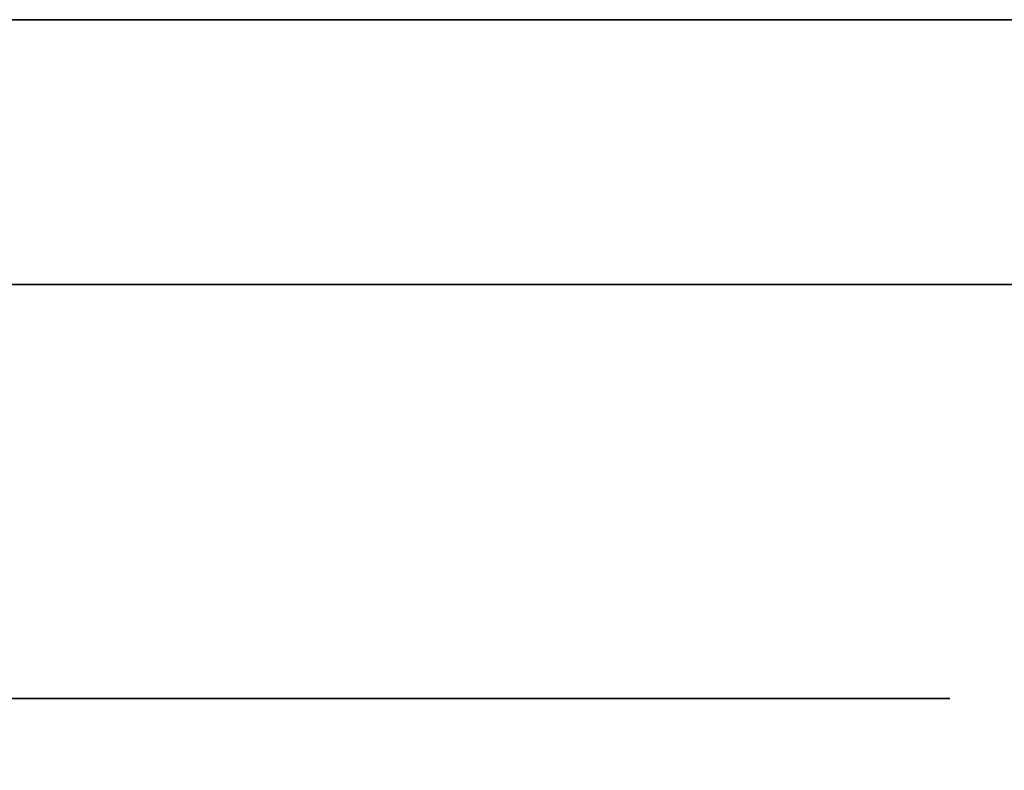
# Model space of a CAD drawing. Extents: x -1299 to -1246.9, y 2743.7 to 2747.9.
# Tile 192 of 1056: x -1292.9362 to -1292.9124, y 2744.8122 to 2744.8303. Entities that reach past the tile are written whole.
import ezdxf

# ---------------------------------------------------------------- set-up
doc = ezdxf.new("R2010")
doc.units = 0
doc.header["$LTSCALE"] = 150
doc.header["$MEASUREMENT"] = 0
doc.layers.add('3DFACE_BOLT', color=7, linetype='CONTINUOUS')
doc.layers.add('3DFACE_SHAPE', color=7, linetype='CONTINUOUS')

msp = doc.modelspace()

# ---------------------------------------------------------------- linework, layer by layer
at = {"layer": '3DFACE_BOLT', "color": 1}
for points, invisible_edges in [([(-1292.934727, 2744.823949, 0.135528), (-1292.935119, 2744.823949, 0.138), (-1292.934727, 2744.873949, 0.135528)], 14), ([(-1292.934727, 2744.873949, 0.135528), (-1292.935119, 2744.823949, 0.138), (-1292.935119, 2744.873949, 0.138)], 3), ([(-1292.935119, 2744.823949, 0.138), (-1292.934727, 2744.823949, 0.140472), (-1292.935119, 2744.873949, 0.138)], 14), ([(-1292.935119, 2744.873949, 0.138), (-1292.934727, 2744.823949, 0.140472), (-1292.934727, 2744.873949, 0.140472)], 3), ([(-1292.934727, 2744.823949, 0.065528), (-1292.935119, 2744.823949, 0.068), (-1292.934727, 2744.873949, 0.065528)], 14), ([(-1292.934727, 2744.873949, 0.065528), (-1292.935119, 2744.823949, 0.068), (-1292.935119, 2744.873949, 0.068)], 3), ([(-1292.935119, 2744.823949, 0.068), (-1292.934727, 2744.823949, 0.070472), (-1292.935119, 2744.873949, 0.068)], 14), ([(-1292.935119, 2744.873949, 0.068), (-1292.934727, 2744.823949, 0.070472), (-1292.934727, 2744.873949, 0.070472)], 3), ([(-1292.933591, 2744.823949, 0.133298), (-1292.934727, 2744.823949, 0.135528), (-1292.933591, 2744.873949, 0.133298)], 14), ([(-1292.933591, 2744.873949, 0.133298), (-1292.934727, 2744.823949, 0.135528), (-1292.934727, 2744.873949, 0.135528)], 3), ([(-1292.934727, 2744.823949, 0.140472), (-1292.933591, 2744.823949, 0.142702), (-1292.934727, 2744.873949, 0.140472)], 14), ([(-1292.934727, 2744.873949, 0.140472), (-1292.933591, 2744.823949, 0.142702), (-1292.933591, 2744.873949, 0.142702)], 3), ([(-1292.933591, 2744.823949, 0.063298), (-1292.934727, 2744.823949, 0.065528), (-1292.933591, 2744.873949, 0.063298)], 14), ([(-1292.933591, 2744.873949, 0.063298), (-1292.934727, 2744.823949, 0.065528), (-1292.934727, 2744.873949, 0.065528)], 3), ([(-1292.934727, 2744.823949, 0.070472), (-1292.933591, 2744.823949, 0.072702), (-1292.934727, 2744.873949, 0.070472)], 14), ([(-1292.934727, 2744.873949, 0.070472), (-1292.933591, 2744.823949, 0.072702), (-1292.933591, 2744.873949, 0.072702)], 3), ([(-1292.931821, 2744.823949, 0.131528), (-1292.933591, 2744.823949, 0.133298), (-1292.931821, 2744.873949, 0.131528)], 14), ([(-1292.931821, 2744.873949, 0.131528), (-1292.933591, 2744.823949, 0.133298), (-1292.933591, 2744.873949, 0.133298)], 3), ([(-1292.933591, 2744.823949, 0.142702), (-1292.931821, 2744.823949, 0.144472), (-1292.933591, 2744.873949, 0.142702)], 14), ([(-1292.933591, 2744.873949, 0.142702), (-1292.931821, 2744.823949, 0.144472), (-1292.931821, 2744.873949, 0.144472)], 3), ([(-1292.931821, 2744.823949, 0.061528), (-1292.933591, 2744.823949, 0.063298), (-1292.931821, 2744.873949, 0.061528)], 14), ([(-1292.931821, 2744.873949, 0.061528), (-1292.933591, 2744.823949, 0.063298), (-1292.933591, 2744.873949, 0.063298)], 3), ([(-1292.933591, 2744.823949, 0.072702), (-1292.931821, 2744.823949, 0.074472), (-1292.933591, 2744.873949, 0.072702)], 14), ([(-1292.933591, 2744.873949, 0.072702), (-1292.931821, 2744.823949, 0.074472), (-1292.931821, 2744.873949, 0.074472)], 3), ([(-1292.929591, 2744.823949, 0.130392), (-1292.931821, 2744.823949, 0.131528), (-1292.929591, 2744.873949, 0.130392)], 14), ([(-1292.929591, 2744.873949, 0.130392), (-1292.931821, 2744.823949, 0.131528), (-1292.931821, 2744.873949, 0.131528)], 3), ([(-1292.931821, 2744.823949, 0.144472), (-1292.929591, 2744.823949, 0.145608), (-1292.931821, 2744.873949, 0.144472)], 14), ([(-1292.931821, 2744.873949, 0.144472), (-1292.929591, 2744.823949, 0.145608), (-1292.929591, 2744.873949, 0.145608)], 3), ([(-1292.929591, 2744.823949, 0.060392), (-1292.931821, 2744.823949, 0.061528), (-1292.929591, 2744.873949, 0.060392)], 14), ([(-1292.929591, 2744.873949, 0.060392), (-1292.931821, 2744.823949, 0.061528), (-1292.931821, 2744.873949, 0.061528)], 3), ([(-1292.931821, 2744.823949, 0.074472), (-1292.929591, 2744.823949, 0.075608), (-1292.931821, 2744.873949, 0.074472)], 14), ([(-1292.931821, 2744.873949, 0.074472), (-1292.929591, 2744.823949, 0.075608), (-1292.929591, 2744.873949, 0.075608)], 3), ([(-1292.927119, 2744.823949, 0.13), (-1292.929591, 2744.823949, 0.130392), (-1292.927119, 2744.873949, 0.13)], 14), ([(-1292.927119, 2744.873949, 0.13), (-1292.929591, 2744.823949, 0.130392), (-1292.929591, 2744.873949, 0.130392)], 3), ([(-1292.929591, 2744.823949, 0.145608), (-1292.927119, 2744.823949, 0.146), (-1292.929591, 2744.873949, 0.145608)], 14), ([(-1292.929591, 2744.873949, 0.145608), (-1292.927119, 2744.823949, 0.146), (-1292.927119, 2744.873949, 0.146)], 3), ([(-1292.927119, 2744.823949, 0.06), (-1292.929591, 2744.823949, 0.060392), (-1292.927119, 2744.873949, 0.06)], 14), ([(-1292.927119, 2744.873949, 0.06), (-1292.929591, 2744.823949, 0.060392), (-1292.929591, 2744.873949, 0.060392)], 3), ([(-1292.929591, 2744.823949, 0.075608), (-1292.927119, 2744.823949, 0.076), (-1292.929591, 2744.873949, 0.075608)], 14), ([(-1292.929591, 2744.873949, 0.075608), (-1292.927119, 2744.823949, 0.076), (-1292.927119, 2744.873949, 0.076)], 3), ([(-1292.924647, 2744.823949, 0.130392), (-1292.927119, 2744.823949, 0.13), (-1292.924647, 2744.873949, 0.130392)], 14), ([(-1292.924647, 2744.873949, 0.130392), (-1292.927119, 2744.823949, 0.13), (-1292.927119, 2744.873949, 0.13)], 3), ([(-1292.927119, 2744.823949, 0.146), (-1292.924647, 2744.823949, 0.145608), (-1292.927119, 2744.873949, 0.146)], 14), ([(-1292.927119, 2744.873949, 0.146), (-1292.924647, 2744.823949, 0.145608), (-1292.924647, 2744.873949, 0.145608)], 3), ([(-1292.924647, 2744.823949, 0.060392), (-1292.927119, 2744.823949, 0.06), (-1292.924647, 2744.873949, 0.060392)], 14), ([(-1292.924647, 2744.873949, 0.060392), (-1292.927119, 2744.823949, 0.06), (-1292.927119, 2744.873949, 0.06)], 3), ([(-1292.927119, 2744.823949, 0.076), (-1292.924647, 2744.823949, 0.075608), (-1292.927119, 2744.873949, 0.076)], 14), ([(-1292.927119, 2744.873949, 0.076), (-1292.924647, 2744.823949, 0.075608), (-1292.924647, 2744.873949, 0.075608)], 3), ([(-1292.922416, 2744.823949, 0.131528), (-1292.924647, 2744.823949, 0.130392), (-1292.922416, 2744.873949, 0.131528)], 14), ([(-1292.922416, 2744.873949, 0.131528), (-1292.924647, 2744.823949, 0.130392), (-1292.924647, 2744.873949, 0.130392)], 3), ([(-1292.924647, 2744.823949, 0.145608), (-1292.922416, 2744.823949, 0.144472), (-1292.924647, 2744.873949, 0.145608)], 14), ([(-1292.924647, 2744.873949, 0.145608), (-1292.922416, 2744.823949, 0.144472), (-1292.922416, 2744.873949, 0.144472)], 3), ([(-1292.922416, 2744.823949, 0.061528), (-1292.924647, 2744.823949, 0.060392), (-1292.922416, 2744.873949, 0.061528)], 14), ([(-1292.922416, 2744.873949, 0.061528), (-1292.924647, 2744.823949, 0.060392), (-1292.924647, 2744.873949, 0.060392)], 3), ([(-1292.924647, 2744.823949, 0.075608), (-1292.922416, 2744.823949, 0.074472), (-1292.924647, 2744.873949, 0.075608)], 14), ([(-1292.924647, 2744.873949, 0.075608), (-1292.922416, 2744.823949, 0.074472), (-1292.922416, 2744.873949, 0.074472)], 3), ([(-1292.920647, 2744.823949, 0.133298), (-1292.922416, 2744.823949, 0.131528), (-1292.920647, 2744.873949, 0.133298)], 14), ([(-1292.920647, 2744.873949, 0.133298), (-1292.922416, 2744.823949, 0.131528), (-1292.922416, 2744.873949, 0.131528)], 3), ([(-1292.922416, 2744.823949, 0.144472), (-1292.920647, 2744.823949, 0.142702), (-1292.922416, 2744.873949, 0.144472)], 14), ([(-1292.922416, 2744.873949, 0.144472), (-1292.920647, 2744.823949, 0.142702), (-1292.920647, 2744.873949, 0.142702)], 3), ([(-1292.920647, 2744.823949, 0.063298), (-1292.922416, 2744.823949, 0.061528), (-1292.920647, 2744.873949, 0.063298)], 14), ([(-1292.920647, 2744.873949, 0.063298), (-1292.922416, 2744.823949, 0.061528), (-1292.922416, 2744.873949, 0.061528)], 3), ([(-1292.922416, 2744.823949, 0.074472), (-1292.920647, 2744.823949, 0.072702), (-1292.922416, 2744.873949, 0.074472)], 14), ([(-1292.922416, 2744.873949, 0.074472), (-1292.920647, 2744.823949, 0.072702), (-1292.920647, 2744.873949, 0.072702)], 3), ([(-1292.91951, 2744.823949, 0.135528), (-1292.920647, 2744.823949, 0.133298), (-1292.91951, 2744.873949, 0.135528)], 14), ([(-1292.91951, 2744.873949, 0.135528), (-1292.920647, 2744.823949, 0.133298), (-1292.920647, 2744.873949, 0.133298)], 3), ([(-1292.920647, 2744.823949, 0.142702), (-1292.91951, 2744.823949, 0.140472), (-1292.920647, 2744.873949, 0.142702)], 14), ([(-1292.920647, 2744.873949, 0.142702), (-1292.91951, 2744.823949, 0.140472), (-1292.91951, 2744.873949, 0.140472)], 3), ([(-1292.91951, 2744.823949, 0.065528), (-1292.920647, 2744.823949, 0.063298), (-1292.91951, 2744.873949, 0.065528)], 14), ([(-1292.91951, 2744.873949, 0.065528), (-1292.920647, 2744.823949, 0.063298), (-1292.920647, 2744.873949, 0.063298)], 3), ([(-1292.920647, 2744.823949, 0.072702), (-1292.91951, 2744.823949, 0.070472), (-1292.920647, 2744.873949, 0.072702)], 14), ([(-1292.920647, 2744.873949, 0.072702), (-1292.91951, 2744.823949, 0.070472), (-1292.91951, 2744.873949, 0.070472)], 3), ([(-1292.919119, 2744.823949, 0.138), (-1292.91951, 2744.823949, 0.135528), (-1292.919119, 2744.873949, 0.138)], 14), ([(-1292.919119, 2744.873949, 0.138), (-1292.91951, 2744.823949, 0.135528), (-1292.91951, 2744.873949, 0.135528)], 3), ([(-1292.91951, 2744.823949, 0.140472), (-1292.919119, 2744.823949, 0.138), (-1292.91951, 2744.873949, 0.140472)], 14), ([(-1292.91951, 2744.873949, 0.140472), (-1292.919119, 2744.823949, 0.138), (-1292.919119, 2744.873949, 0.138)], 3), ([(-1292.919119, 2744.823949, 0.068), (-1292.91951, 2744.823949, 0.065528), (-1292.919119, 2744.873949, 0.068)], 14), ([(-1292.919119, 2744.873949, 0.068), (-1292.91951, 2744.823949, 0.065528), (-1292.91951, 2744.873949, 0.065528)], 3), ([(-1292.91951, 2744.823949, 0.070472), (-1292.919119, 2744.823949, 0.068), (-1292.91951, 2744.873949, 0.070472)], 14), ([(-1292.91951, 2744.873949, 0.070472), (-1292.919119, 2744.823949, 0.068), (-1292.919119, 2744.873949, 0.068)], 3), ([(-1292.933806, 2744.813949, 0.126417), (-1292.940494, 2744.813949, 0.138), (-1292.933806, 2744.823949, 0.126417)], 14), ([(-1292.933806, 2744.823949, 0.126417), (-1292.940494, 2744.813949, 0.138), (-1292.940494, 2744.823949, 0.138)], 3), ([(-1292.940494, 2744.813949, 0.138), (-1292.933806, 2744.813949, 0.149583), (-1292.940494, 2744.823949, 0.138)], 14), ([(-1292.940494, 2744.823949, 0.138), (-1292.933806, 2744.813949, 0.149583), (-1292.933806, 2744.823949, 0.149583)], 3), ([(-1292.933806, 2744.823949, 0.126417), (-1292.940494, 2744.823949, 0.138), (-1292.933806, 2744.823949, 0.149583)], 12), ([(-1292.933806, 2744.813949, 0.056417), (-1292.940494, 2744.813949, 0.068), (-1292.933806, 2744.823949, 0.056417)], 14), ([(-1292.933806, 2744.823949, 0.056417), (-1292.940494, 2744.813949, 0.068), (-1292.940494, 2744.823949, 0.068)], 3), ([(-1292.940494, 2744.813949, 0.068), (-1292.933806, 2744.813949, 0.079583), (-1292.940494, 2744.823949, 0.068)], 14), ([(-1292.940494, 2744.823949, 0.068), (-1292.933806, 2744.813949, 0.079583), (-1292.933806, 2744.823949, 0.079583)], 3), ([(-1292.933806, 2744.823949, 0.056417), (-1292.940494, 2744.823949, 0.068), (-1292.933806, 2744.823949, 0.079583)], 12), ([(-1292.934727, 2744.823949, 0.140472), (-1292.935119, 2744.823949, 0.138), (-1292.934727, 2744.823949, 0.135528)], 12), ([(-1292.934727, 2744.823949, 0.070472), (-1292.935119, 2744.823949, 0.068), (-1292.934727, 2744.823949, 0.065528)], 12), ([(-1292.933591, 2744.823949, 0.142702), (-1292.934727, 2744.823949, 0.140472), (-1292.933591, 2744.823949, 0.133298)], 14), ([(-1292.933591, 2744.823949, 0.133298), (-1292.934727, 2744.823949, 0.140472), (-1292.934727, 2744.823949, 0.135528)], 3), ([(-1292.933591, 2744.823949, 0.072702), (-1292.934727, 2744.823949, 0.070472), (-1292.933591, 2744.823949, 0.063298)], 14), ([(-1292.933591, 2744.823949, 0.063298), (-1292.934727, 2744.823949, 0.070472), (-1292.934727, 2744.823949, 0.065528)], 3), ([(-1292.920431, 2744.813949, 0.126417), (-1292.933806, 2744.813949, 0.126417), (-1292.920431, 2744.823949, 0.126417)], 14), ([(-1292.920431, 2744.823949, 0.126417), (-1292.933806, 2744.813949, 0.126417), (-1292.933806, 2744.823949, 0.126417)], 3), ([(-1292.933806, 2744.813949, 0.149583), (-1292.920431, 2744.813949, 0.149583), (-1292.933806, 2744.823949, 0.149583)], 14), ([(-1292.933806, 2744.823949, 0.149583), (-1292.920431, 2744.813949, 0.149583), (-1292.920431, 2744.823949, 0.149583)], 3), ([(-1292.920431, 2744.823949, 0.126417), (-1292.933806, 2744.823949, 0.126417), (-1292.920431, 2744.823949, 0.149583)], 14), ([(-1292.920431, 2744.823949, 0.149583), (-1292.933806, 2744.823949, 0.126417), (-1292.933806, 2744.823949, 0.149583)], 3), ([(-1292.920431, 2744.813949, 0.056417), (-1292.933806, 2744.813949, 0.056417), (-1292.920431, 2744.823949, 0.056417)], 14), ([(-1292.920431, 2744.823949, 0.056417), (-1292.933806, 2744.813949, 0.056417), (-1292.933806, 2744.823949, 0.056417)], 3), ([(-1292.933806, 2744.813949, 0.079583), (-1292.920431, 2744.813949, 0.079583), (-1292.933806, 2744.823949, 0.079583)], 14), ([(-1292.933806, 2744.823949, 0.079583), (-1292.920431, 2744.813949, 0.079583), (-1292.920431, 2744.823949, 0.079583)], 3), ([(-1292.920431, 2744.823949, 0.056417), (-1292.933806, 2744.823949, 0.056417), (-1292.920431, 2744.823949, 0.079583)], 14), ([(-1292.920431, 2744.823949, 0.079583), (-1292.933806, 2744.823949, 0.056417), (-1292.933806, 2744.823949, 0.079583)], 3), ([(-1292.931821, 2744.823949, 0.144472), (-1292.933591, 2744.823949, 0.142702), (-1292.931821, 2744.823949, 0.131528)], 14), ([(-1292.931821, 2744.823949, 0.131528), (-1292.933591, 2744.823949, 0.142702), (-1292.933591, 2744.823949, 0.133298)], 3), ([(-1292.931821, 2744.823949, 0.074472), (-1292.933591, 2744.823949, 0.072702), (-1292.931821, 2744.823949, 0.061528)], 14), ([(-1292.931821, 2744.823949, 0.061528), (-1292.933591, 2744.823949, 0.072702), (-1292.933591, 2744.823949, 0.063298)], 3), ([(-1292.929591, 2744.823949, 0.145608), (-1292.931821, 2744.823949, 0.144472), (-1292.929591, 2744.823949, 0.130392)], 14), ([(-1292.929591, 2744.823949, 0.130392), (-1292.931821, 2744.823949, 0.144472), (-1292.931821, 2744.823949, 0.131528)], 3), ([(-1292.929591, 2744.823949, 0.075608), (-1292.931821, 2744.823949, 0.074472), (-1292.929591, 2744.823949, 0.060392)], 14), ([(-1292.929591, 2744.823949, 0.060392), (-1292.931821, 2744.823949, 0.074472), (-1292.931821, 2744.823949, 0.061528)], 3), ([(-1292.927119, 2744.823949, 0.146), (-1292.929591, 2744.823949, 0.145608), (-1292.927119, 2744.823949, 0.13)], 14), ([(-1292.927119, 2744.823949, 0.13), (-1292.929591, 2744.823949, 0.145608), (-1292.929591, 2744.823949, 0.130392)], 3), ([(-1292.927119, 2744.823949, 0.076), (-1292.929591, 2744.823949, 0.075608), (-1292.927119, 2744.823949, 0.06)], 14), ([(-1292.927119, 2744.823949, 0.06), (-1292.929591, 2744.823949, 0.075608), (-1292.929591, 2744.823949, 0.060392)], 3), ([(-1292.924647, 2744.823949, 0.145608), (-1292.927119, 2744.823949, 0.146), (-1292.924647, 2744.823949, 0.130392)], 14), ([(-1292.924647, 2744.823949, 0.130392), (-1292.927119, 2744.823949, 0.146), (-1292.927119, 2744.823949, 0.13)], 3), ([(-1292.924647, 2744.823949, 0.075608), (-1292.927119, 2744.823949, 0.076), (-1292.924647, 2744.823949, 0.060392)], 14), ([(-1292.924647, 2744.823949, 0.060392), (-1292.927119, 2744.823949, 0.076), (-1292.927119, 2744.823949, 0.06)], 3), ([(-1292.922416, 2744.823949, 0.144472), (-1292.924647, 2744.823949, 0.145608), (-1292.922416, 2744.823949, 0.131528)], 14), ([(-1292.922416, 2744.823949, 0.131528), (-1292.924647, 2744.823949, 0.145608), (-1292.924647, 2744.823949, 0.130392)], 3), ([(-1292.922416, 2744.823949, 0.074472), (-1292.924647, 2744.823949, 0.075608), (-1292.922416, 2744.823949, 0.061528)], 14), ([(-1292.922416, 2744.823949, 0.061528), (-1292.924647, 2744.823949, 0.075608), (-1292.924647, 2744.823949, 0.060392)], 3), ([(-1292.920647, 2744.823949, 0.142702), (-1292.922416, 2744.823949, 0.144472), (-1292.920647, 2744.823949, 0.133298)], 14), ([(-1292.920647, 2744.823949, 0.133298), (-1292.922416, 2744.823949, 0.144472), (-1292.922416, 2744.823949, 0.131528)], 3), ([(-1292.920647, 2744.823949, 0.072702), (-1292.922416, 2744.823949, 0.074472), (-1292.920647, 2744.823949, 0.063298)], 14), ([(-1292.920647, 2744.823949, 0.063298), (-1292.922416, 2744.823949, 0.074472), (-1292.922416, 2744.823949, 0.061528)], 3), ([(-1292.91951, 2744.823949, 0.140472), (-1292.920647, 2744.823949, 0.142702), (-1292.91951, 2744.823949, 0.135528)], 14), ([(-1292.91951, 2744.823949, 0.135528), (-1292.920647, 2744.823949, 0.142702), (-1292.920647, 2744.823949, 0.133298)], 3), ([(-1292.91951, 2744.823949, 0.070472), (-1292.920647, 2744.823949, 0.072702), (-1292.91951, 2744.823949, 0.065528)], 14), ([(-1292.91951, 2744.823949, 0.065528), (-1292.920647, 2744.823949, 0.072702), (-1292.920647, 2744.823949, 0.063298)], 3), ([(-1292.913744, 2744.813949, 0.138), (-1292.920431, 2744.813949, 0.126417), (-1292.913744, 2744.823949, 0.138)], 14), ([(-1292.913744, 2744.823949, 0.138), (-1292.920431, 2744.813949, 0.126417), (-1292.920431, 2744.823949, 0.126417)], 3), ([(-1292.920431, 2744.813949, 0.149583), (-1292.913744, 2744.813949, 0.138), (-1292.920431, 2744.823949, 0.149583)], 14), ([(-1292.920431, 2744.823949, 0.149583), (-1292.913744, 2744.813949, 0.138), (-1292.913744, 2744.823949, 0.138)], 3), ([(-1292.913744, 2744.823949, 0.138), (-1292.920431, 2744.823949, 0.126417), (-1292.920431, 2744.823949, 0.149583)], 2), ([(-1292.913744, 2744.813949, 0.068), (-1292.920431, 2744.813949, 0.056417), (-1292.913744, 2744.823949, 0.068)], 14), ([(-1292.913744, 2744.823949, 0.068), (-1292.920431, 2744.813949, 0.056417), (-1292.920431, 2744.823949, 0.056417)], 3), ([(-1292.920431, 2744.813949, 0.079583), (-1292.913744, 2744.813949, 0.068), (-1292.920431, 2744.823949, 0.079583)], 14), ([(-1292.920431, 2744.823949, 0.079583), (-1292.913744, 2744.813949, 0.068), (-1292.913744, 2744.823949, 0.068)], 3), ([(-1292.913744, 2744.823949, 0.068), (-1292.920431, 2744.823949, 0.056417), (-1292.920431, 2744.823949, 0.079583)], 2), ([(-1292.919119, 2744.823949, 0.138), (-1292.91951, 2744.823949, 0.140472), (-1292.91951, 2744.823949, 0.135528)], 2), ([(-1292.919119, 2744.823949, 0.068), (-1292.91951, 2744.823949, 0.070472), (-1292.91951, 2744.823949, 0.065528)], 2), ([(-1292.933806, 2744.813949, 0.149583), (-1292.940494, 2744.813949, 0.138), (-1292.933806, 2744.813949, 0.126417)], 12), ([(-1292.933806, 2744.813949, 0.079583), (-1292.940494, 2744.813949, 0.068), (-1292.933806, 2744.813949, 0.056417)], 12), ([(-1292.920431, 2744.813949, 0.149583), (-1292.933806, 2744.813949, 0.149583), (-1292.920431, 2744.813949, 0.126417)], 14), ([(-1292.920431, 2744.813949, 0.126417), (-1292.933806, 2744.813949, 0.149583), (-1292.933806, 2744.813949, 0.126417)], 3), ([(-1292.920431, 2744.813949, 0.079583), (-1292.933806, 2744.813949, 0.079583), (-1292.920431, 2744.813949, 0.056417)], 14), ([(-1292.920431, 2744.813949, 0.056417), (-1292.933806, 2744.813949, 0.079583), (-1292.933806, 2744.813949, 0.056417)], 3), ([(-1292.913744, 2744.813949, 0.138), (-1292.920431, 2744.813949, 0.149583), (-1292.920431, 2744.813949, 0.126417)], 2), ([(-1292.913744, 2744.813949, 0.068), (-1292.920431, 2744.813949, 0.079583), (-1292.920431, 2744.813949, 0.056417)], 2)]:
    msp.add_3dface(points, dxfattribs=dict(at, invisible_edges=invisible_edges))
at = {"layer": '3DFACE_SHAPE', "color": 13}
for points, invisible_edges in [([(-1289.046219, 2744.884449, 0.206), (-1292.944219, 2744.884449, 0.206), (-1289.046219, 2744.782449, 0.206)], 2), ([(-1292.944219, 2744.884449, 0.206), (-1292.944219, 2744.782449, 0.206), (-1289.046219, 2744.782449, 0.206)], 12), ([(-1289.046219, 2744.782449), (-1292.944219, 2744.782449), (-1289.046219, 2744.884449)], 2), ([(-1292.944219, 2744.782449), (-1292.944219, 2744.884449), (-1289.046219, 2744.884449)], 12), ([(-1292.935619, 2744.830349, 0.068), (-1292.933129, 2744.830349, 0.06199), (-1292.987119, 2744.830349, 0.068)], 14), ([(-1292.933129, 2744.830349, 0.06199), (-1292.927119, 2744.830349, 0.0595), (-1292.987119, 2744.830349, 0.068)], 14), ([(-1292.987119, 2744.830349, 0.068), (-1292.927119, 2744.830349, 0.0595), (-1292.987119, 2744.830349, 0.033)], 15), ([(-1292.927119, 2744.830349, 0.0595), (-1292.921108, 2744.830349, 0.06199), (-1292.987119, 2744.830349, 0.033)], 14), ([(-1292.987119, 2744.830349, 0.033), (-1292.921108, 2744.830349, 0.06199), (-1292.898119, 2744.830349, 0.033)], 3), ([(-1292.898119, 2744.830349, 0.173), (-1292.933129, 2744.830349, 0.14401), (-1292.987119, 2744.830349, 0.173)], 3), ([(-1292.987119, 2744.830349, 0.173), (-1292.933129, 2744.830349, 0.14401), (-1292.987119, 2744.830349, 0.138)], 3), ([(-1292.933129, 2744.830349, 0.14401), (-1292.935619, 2744.830349, 0.138), (-1292.987119, 2744.830349, 0.138)], 14), ([(-1292.935619, 2744.830349, 0.068), (-1292.987119, 2744.830349, 0.068), (-1292.933129, 2744.830349, 0.13199)], 15), ([(-1292.933129, 2744.830349, 0.13199), (-1292.987119, 2744.830349, 0.068), (-1292.935619, 2744.830349, 0.138)], 3), ([(-1292.987119, 2744.830349, 0.068), (-1292.987119, 2744.830349, 0.138), (-1292.935619, 2744.830349, 0.138)], 14), ([(-1292.898119, 2744.830349, 0.033), (-1292.980719, 2744.823949, 0.033), (-1292.987119, 2744.830349, 0.033)], 3), ([(-1292.980719, 2744.823949, 0.173), (-1292.898119, 2744.830349, 0.173), (-1292.987119, 2744.830349, 0.173)], 13), ([(-1292.927119, 2744.823949, 0.033), (-1292.980719, 2744.823949, 0.033), (-1292.898119, 2744.830349, 0.033)], 14), ([(-1292.980719, 2744.823949, 0.173), (-1292.898119, 2744.823949, 0.173), (-1292.898119, 2744.830349, 0.173)], 12), ([(-1289.046219, 2744.782449, 0.198), (-1292.944219, 2744.782449, 0.198), (-1289.046219, 2744.830349, 0.198)], 2), ([(-1292.944219, 2744.782449, 0.198), (-1292.944219, 2744.830349, 0.198), (-1289.046219, 2744.830349, 0.198)], 12), ([(-1289.046219, 2744.830349, 0.008), (-1292.944219, 2744.830349, 0.008), (-1289.046219, 2744.782449, 0.008)], 2), ([(-1292.944219, 2744.830349, 0.008), (-1292.944219, 2744.782449, 0.008), (-1289.046219, 2744.782449, 0.008)], 12), ([(-1292.933129, 2744.830349, 0.07401), (-1292.935619, 2744.830349, 0.068), (-1292.933129, 2744.830349, 0.13199)], 14), ([(-1292.933129, 2744.823949, 0.13199), (-1292.933129, 2744.830349, 0.13199), (-1292.935619, 2744.823949, 0.138)], 3), ([(-1292.933129, 2744.830349, 0.13199), (-1292.935619, 2744.830349, 0.138), (-1292.935619, 2744.823949, 0.138)], 14), ([(-1292.935619, 2744.823949, 0.138), (-1292.935619, 2744.830349, 0.138), (-1292.933129, 2744.823949, 0.14401)], 3), ([(-1292.935619, 2744.830349, 0.138), (-1292.933129, 2744.830349, 0.14401), (-1292.933129, 2744.823949, 0.14401)], 14), ([(-1292.933129, 2744.823949, 0.06199), (-1292.933129, 2744.830349, 0.06199), (-1292.935619, 2744.823949, 0.068)], 3), ([(-1292.933129, 2744.830349, 0.06199), (-1292.935619, 2744.830349, 0.068), (-1292.935619, 2744.823949, 0.068)], 14), ([(-1292.935619, 2744.823949, 0.068), (-1292.935619, 2744.830349, 0.068), (-1292.933129, 2744.823949, 0.07401)], 3), ([(-1292.935619, 2744.830349, 0.068), (-1292.933129, 2744.830349, 0.07401), (-1292.933129, 2744.823949, 0.07401)], 14), ([(-1292.898119, 2744.830349, 0.173), (-1292.927119, 2744.830349, 0.1465), (-1292.933129, 2744.830349, 0.14401)], 13), ([(-1292.933129, 2744.830349, 0.13199), (-1292.927119, 2744.830349, 0.1295), (-1292.933129, 2744.830349, 0.07401)], 14), ([(-1292.927119, 2744.830349, 0.1295), (-1292.927119, 2744.830349, 0.0765), (-1292.933129, 2744.830349, 0.07401)], 13), ([(-1292.933129, 2744.823949, 0.14401), (-1292.933129, 2744.830349, 0.14401), (-1292.927119, 2744.823949, 0.1465)], 3), ([(-1292.933129, 2744.830349, 0.14401), (-1292.927119, 2744.830349, 0.1465), (-1292.927119, 2744.823949, 0.1465)], 14), ([(-1292.927119, 2744.823949, 0.1295), (-1292.927119, 2744.830349, 0.1295), (-1292.933129, 2744.823949, 0.13199)], 3), ([(-1292.927119, 2744.830349, 0.1295), (-1292.933129, 2744.830349, 0.13199), (-1292.933129, 2744.823949, 0.13199)], 14), ([(-1292.933129, 2744.823949, 0.07401), (-1292.933129, 2744.830349, 0.07401), (-1292.927119, 2744.823949, 0.0765)], 3), ([(-1292.933129, 2744.830349, 0.07401), (-1292.927119, 2744.830349, 0.0765), (-1292.927119, 2744.823949, 0.0765)], 14), ([(-1292.927119, 2744.823949, 0.0595), (-1292.927119, 2744.830349, 0.0595), (-1292.933129, 2744.823949, 0.06199)], 3), ([(-1292.927119, 2744.830349, 0.0595), (-1292.933129, 2744.830349, 0.06199), (-1292.933129, 2744.823949, 0.06199)], 14), ([(-1292.927119, 2744.830349, 0.1295), (-1292.921108, 2744.830349, 0.13199), (-1292.927119, 2744.830349, 0.0765)], 14), ([(-1292.927119, 2744.830349, 0.0765), (-1292.921108, 2744.830349, 0.13199), (-1292.921108, 2744.830349, 0.07401)], 3), ([(-1292.921108, 2744.830349, 0.14401), (-1292.927119, 2744.830349, 0.1465), (-1292.898119, 2744.830349, 0.173)], 14), ([(-1292.927119, 2744.823949, 0.1465), (-1292.927119, 2744.830349, 0.1465), (-1292.921108, 2744.823949, 0.14401)], 3), ([(-1292.927119, 2744.830349, 0.1465), (-1292.921108, 2744.830349, 0.14401), (-1292.921108, 2744.823949, 0.14401)], 14), ([(-1292.921108, 2744.823949, 0.13199), (-1292.921108, 2744.830349, 0.13199), (-1292.927119, 2744.823949, 0.1295)], 3), ([(-1292.921108, 2744.830349, 0.13199), (-1292.927119, 2744.830349, 0.1295), (-1292.927119, 2744.823949, 0.1295)], 14), ([(-1292.927119, 2744.823949, 0.0765), (-1292.927119, 2744.830349, 0.0765), (-1292.921108, 2744.823949, 0.07401)], 3), ([(-1292.927119, 2744.830349, 0.0765), (-1292.921108, 2744.830349, 0.07401), (-1292.921108, 2744.823949, 0.07401)], 14), ([(-1292.921108, 2744.823949, 0.06199), (-1292.921108, 2744.830349, 0.06199), (-1292.927119, 2744.823949, 0.0595)], 3), ([(-1292.921108, 2744.830349, 0.06199), (-1292.927119, 2744.830349, 0.0595), (-1292.927119, 2744.823949, 0.0595)], 14), ([(-1292.898119, 2744.823949, 0.033), (-1292.927119, 2744.823949, 0.033), (-1292.898119, 2744.830349, 0.033)], 2), ([(-1292.921108, 2744.830349, 0.06199), (-1292.918619, 2744.830349, 0.068), (-1292.898119, 2744.830349, 0.033)], 14), ([(-1292.898119, 2744.830349, 0.033), (-1292.918619, 2744.830349, 0.068), (-1292.921108, 2744.830349, 0.07401)], 13), ([(-1292.921108, 2744.830349, 0.13199), (-1292.918619, 2744.830349, 0.138), (-1292.921108, 2744.830349, 0.07401)], 14), ([(-1292.921108, 2744.830349, 0.07401), (-1292.918619, 2744.830349, 0.138), (-1292.898119, 2744.830349, 0.033)], 15), ([(-1292.918619, 2744.830349, 0.138), (-1292.921108, 2744.830349, 0.14401), (-1292.898119, 2744.830349, 0.173)], 14), ([(-1292.921108, 2744.823949, 0.14401), (-1292.921108, 2744.830349, 0.14401), (-1292.918619, 2744.823949, 0.138)], 3), ([(-1292.921108, 2744.830349, 0.14401), (-1292.918619, 2744.830349, 0.138), (-1292.918619, 2744.823949, 0.138)], 14), ([(-1292.918619, 2744.823949, 0.138), (-1292.918619, 2744.830349, 0.138), (-1292.921108, 2744.823949, 0.13199)], 3), ([(-1292.918619, 2744.830349, 0.138), (-1292.921108, 2744.830349, 0.13199), (-1292.921108, 2744.823949, 0.13199)], 14), ([(-1292.921108, 2744.823949, 0.07401), (-1292.921108, 2744.830349, 0.07401), (-1292.918619, 2744.823949, 0.068)], 3), ([(-1292.921108, 2744.830349, 0.07401), (-1292.918619, 2744.830349, 0.068), (-1292.918619, 2744.823949, 0.068)], 14), ([(-1292.918619, 2744.823949, 0.068), (-1292.918619, 2744.830349, 0.068), (-1292.921108, 2744.823949, 0.06199)], 3), ([(-1292.918619, 2744.830349, 0.068), (-1292.921108, 2744.830349, 0.06199), (-1292.921108, 2744.823949, 0.06199)], 14), ([(-1292.918619, 2744.830349, 0.138), (-1292.898119, 2744.830349, 0.173), (-1292.898119, 2744.830349, 0.033)], 13), ([(-1292.927119, 2744.823949, 0.033), (-1292.933129, 2744.823949, 0.06199), (-1292.980719, 2744.823949, 0.033)], 15), ([(-1292.933129, 2744.823949, 0.06199), (-1292.935619, 2744.823949, 0.068), (-1292.980719, 2744.823949, 0.033)], 14), ([(-1292.980719, 2744.823949, 0.033), (-1292.935619, 2744.823949, 0.068), (-1292.933129, 2744.823949, 0.07401)], 13), ([(-1292.933129, 2744.823949, 0.07401), (-1292.935619, 2744.823949, 0.138), (-1292.980719, 2744.823949, 0.033)], 15), ([(-1292.935619, 2744.823949, 0.138), (-1292.933129, 2744.823949, 0.14401), (-1292.980719, 2744.823949, 0.033)], 14), ([(-1292.980719, 2744.823949, 0.033), (-1292.933129, 2744.823949, 0.14401), (-1292.980719, 2744.823949, 0.173)], 3), ([(-1292.933129, 2744.823949, 0.14401), (-1292.898119, 2744.823949, 0.173), (-1292.980719, 2744.823949, 0.173)], 13), ([(-1292.933129, 2744.823949, 0.13199), (-1292.935619, 2744.823949, 0.138), (-1292.933129, 2744.823949, 0.07401)], 14), ([(-1292.927119, 2744.823949, 0.0595), (-1292.933129, 2744.823949, 0.06199), (-1292.927119, 2744.823949, 0.033)], 14), ([(-1292.933129, 2744.823949, 0.14401), (-1292.927119, 2744.823949, 0.1465), (-1292.898119, 2744.823949, 0.173)], 14), ([(-1292.927119, 2744.823949, 0.1295), (-1292.933129, 2744.823949, 0.13199), (-1292.927119, 2744.823949, 0.0765)], 14), ([(-1292.927119, 2744.823949, 0.0765), (-1292.933129, 2744.823949, 0.13199), (-1292.933129, 2744.823949, 0.07401)], 3), ([(-1292.927119, 2744.823949, 0.1465), (-1292.921108, 2744.823949, 0.14401), (-1292.898119, 2744.823949, 0.173)], 14), ([(-1292.898119, 2744.823949, 0.033), (-1292.921108, 2744.823949, 0.06199), (-1292.927119, 2744.823949, 0.033)], 3), ([(-1292.921108, 2744.823949, 0.06199), (-1292.927119, 2744.823949, 0.0595), (-1292.927119, 2744.823949, 0.033)], 14), ([(-1292.921108, 2744.823949, 0.13199), (-1292.927119, 2744.823949, 0.1295), (-1292.921108, 2744.823949, 0.07401)], 14), ([(-1292.921108, 2744.823949, 0.07401), (-1292.927119, 2744.823949, 0.1295), (-1292.927119, 2744.823949, 0.0765)], 3), ([(-1292.898119, 2744.823949, 0.173), (-1292.921108, 2744.823949, 0.14401), (-1292.918619, 2744.823949, 0.138)], 13), ([(-1292.921108, 2744.823949, 0.07401), (-1292.918619, 2744.823949, 0.068), (-1292.921108, 2744.823949, 0.13199)], 14), ([(-1292.918619, 2744.823949, 0.068), (-1292.898119, 2744.823949, 0.173), (-1292.921108, 2744.823949, 0.13199)], 15), ([(-1292.921108, 2744.823949, 0.13199), (-1292.898119, 2744.823949, 0.173), (-1292.918619, 2744.823949, 0.138)], 3), ([(-1292.918619, 2744.823949, 0.068), (-1292.921108, 2744.823949, 0.06199), (-1292.898119, 2744.823949, 0.033)], 14), ([(-1292.898119, 2744.823949, 0.173), (-1292.918619, 2744.823949, 0.068), (-1292.898119, 2744.823949, 0.033)], 3)]:
    msp.add_3dface(points, dxfattribs=dict(at, invisible_edges=invisible_edges))

doc.saveas('drawing.dxf')
